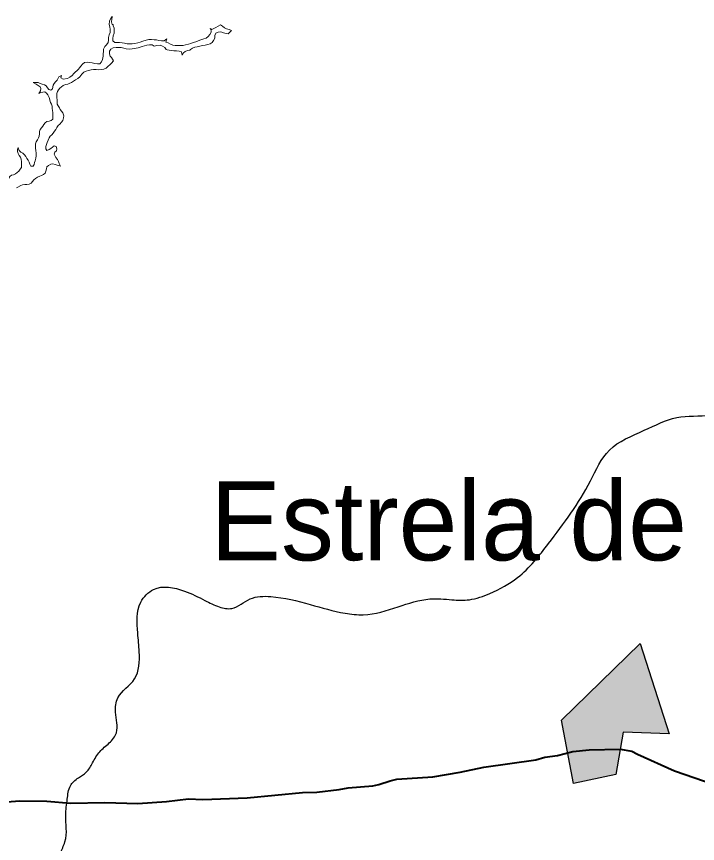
# Model space of a CAD drawing. Extents: x 553962 to 842807, y 8883888 to 9032388.
# Drawn here: x 740915 to 745215, y 8961096 to 8966320 of the extents above; entities that cross this region are included whole.
import ezdxf

# ---------------------------------------------------------------- set-up
doc = ezdxf.new("R2010")
doc.units = 0
doc.header["$LTSCALE"] = 200
for name, color, linetype, lineweight in [('12', 7, 'Continuous', 25), ('21', 7, 'Continuous', 25), ('24', 7, 'Continuous', 25), ('8', 7, 'Continuous', 13)]:
    doc.layers.add(name, color=color, linetype=linetype, lineweight=lineweight)
doc.layers.add('41', color=7, linetype='Continuous')

msp = doc.modelspace()

# ---------------------------------------------------------------- hatches: boundary and pattern name
at = {"layer": '21'}
msp.add_hatch(color=256, dxfattribs=at).paths.add_polyline_path([(744356.4, 8961874.7), (744853, 8962358.3), (745037.2, 8961789.1), (744746.3, 8961798.3), (744699.8, 8961530.9), (744432.2, 8961475.3)])

# ---------------------------------------------------------------- linework, layer by layer
at = {"layer": '12', "lineweight": 40}
for points in [[(740936, 8961365.4), (741106, 8961363.1), (741255.2, 8961350.5), (741473.6, 8961354.7), (741680.7, 8961348.7), (741862.6, 8961361.5), (742000.8, 8961377.5), (742091.8, 8961374.1), (742371.4, 8961382.9), (742720, 8961418.4), (742810.6, 8961420), (742952.1, 8961435.7), (743009.9, 8961446.4), (743164.6, 8961460), (743203.2, 8961467.8), (743274.7, 8961491.9), (743316.6, 8961501.9), (743544.7, 8961517.5), (743717.5, 8961546.2), (743866.4, 8961577.5), (744193.8, 8961624.7), (744252.3, 8961640.7), (744332.2, 8961650.4), (744428, 8961675.8), (744532, 8961687.5), (744726.7, 8961691.6), (744800.4, 8961679.5), (744837.6, 8961659.2), (745069.5, 8961555.1), (745320.6, 8961468.1)], [(739168.8, 8961271.6), (739303.4, 8961273.3), (739754.5, 8961306.8), (739829, 8961307.2), (739953.4, 8961299), (740034.8, 8961298.8), (740177.7, 8961306.9), (740305.3, 8961315.9), (740936, 8961365.4)]]:
    msp.add_lwpolyline(points, dxfattribs=at)
at = {"layer": '21'}
msp.add_lwpolyline([(744356.4, 8961874.7), (744853, 8962358.3), (745037.2, 8961789.1), (744746.3, 8961798.3), (744699.8, 8961530.9), (744432.2, 8961475.3)], close=True, dxfattribs=at)
at = {"layer": '24'}
msp.add_spline([(738367.7, 8959924.4), (738437.2, 8960071.1), (738471.9, 8960121.3), (738537.5, 8960171.6), (738630.2, 8960202.5), (738765.3, 8960248.8), (738950.5, 8960322.2), (739124.2, 8960357), (739313.4, 8960368.5), (739359.7, 8960368.5), (739506.3, 8960291.3), (739610.6, 8960229.5), (739660.8, 8960198.6), (739703.2, 8960210.2), (739761.1, 8960275.8), (739826.7, 8960310.6), (739919.4, 8960314.5), (740031.3, 8960372.4), (740096.9, 8960453.5), (740178, 8960523), (740239.7, 8960542.3), (740340.1, 8960557.8), (740509.9, 8960496), (740648.9, 8960465.1), (740753.1, 8960465.1), (740865, 8960488.3), (740926.8, 8960519.2), (741135.2, 8960677.5), (741193.1, 8960747.1), (741278, 8960812.7), (741293.5, 8960851.3), (741300.5, 8960850.1), (741255.5, 8960925.1), (741195.5, 8961035.2), (741220.5, 8961105.2), (741225.5, 8961275.2), (741235.5, 8961375.3), (741255.5, 8961460.3), (741305.5, 8961510.3), (741355.4, 8961545.3), (741395.4, 8961605.3), (741440.4, 8961675.3), (741500.4, 8961730.4), (741545.4, 8961795.4), (741540.4, 8961925.4), (741555.4, 8962015.5), (741660.3, 8962135.5), (741690.3, 8962305.5), (741680.3, 8962425.6), (741700.3, 8962620.6), (741780.3, 8962700.7), (741975.2, 8962690.7), (742105.2, 8962630.6), (742195.2, 8962590.6), (742275.1, 8962580.6), (742390.1, 8962640.6), (742520.1, 8962655.6), (742770, 8962605.6), (742989.9, 8962550.6), (743104.8, 8962540.6), (743324.8, 8962590.6), (743524.7, 8962640.6), (743664.7, 8962635.6), (743774.6, 8962635.6), (743904.6, 8962675.7), (744079.5, 8962775.7), (744274.5, 8962990.7), (744539.4, 8963385.9), (744659.3, 8963580.9), (744879.3, 8963706), (745084.2, 8963786), (745299.1, 8963801), (745444.1, 8963831), (745664, 8963901), (745943.9, 8964026.1), (746173.8, 8964201.1), (746393.8, 8964276.1), (746543.7, 8964266.1), (746708.6, 8964376.2), (746898.6, 8964536.2), (747118.5, 8964656.2), (747248.5, 8964676.2), (747398.4, 8964766.3), (747428.4, 8964831.3), (747488.4, 8964891.3), (747623.3, 8964991.3), (747863.3, 8965106.4), (747993.2, 8965146.4), (748133.2, 8965221.4), (748228.1, 8965321.5), (748358.1, 8965451.5)], degree=3, dxfattribs=at)
at = {"layer": '8'}
for points in [[(742097.3, 8966179), (742078.2, 8966172.8), (742062.1, 8966167.3), (742047.1, 8966161.4), (742031.5, 8966155.7), (742015.5, 8966149), (742000.5, 8966145), (741982.8, 8966140.7), (741968, 8966137), (741949.3, 8966136.8), (741933.5, 8966137), (741916.7, 8966137.2), (741901.4, 8966138.9), (741887.1, 8966146.3), (741872.6, 8966153.7), (741858.7, 8966159.4), (741864.6, 8966180), (741847.5, 8966167.9), (741830.3, 8966167.5), (741814.2, 8966170), (741799.2, 8966173.6), (741783.7, 8966174.2), (741767.1, 8966174.3), (741751.5, 8966174.3), (741733.9, 8966171), (741713, 8966164.8), (741696.2, 8966157.9), (741681.3, 8966153.5), (741663, 8966149), (741644.6, 8966147.8), (741629.2, 8966147.9), (741613, 8966148.3), (741597.5, 8966151.6), (741582.2, 8966153.9), (741566.3, 8966156.4), (741549.9, 8966156.8), (741534.8, 8966156.8), (741523.2, 8966166.6), (741523.2, 8966182.6), (741525.8, 8966197.6), (741531.8, 8966214.6), (741531.9, 8966232.4), (741530.6, 8966247.5), (741525.6, 8966262.2), (741526.2, 8966271.1), (741518.8, 8966271), (741515.7, 8966287), (741517.7, 8966302.8), (741518.6, 8966319.2), (741517.3, 8966320.4), (741516.6, 8966320.4), (741507.9, 8966306.2), (741501.3, 8966290.2), (741500.6, 8966269.5), (741505, 8966254.6), (741505.7, 8966237.5), (741505.6, 8966220.6), (741499.1, 8966204.3), (741496.4, 8966188.6), (741496.3, 8966171.9), (741494.6, 8966156.1), (741484, 8966141.9), (741472.5, 8966130.7), (741463.7, 8966115), (741462, 8966069.8)], [(742271.9, 8966231.9), (742256.9, 8966237.9), (742241.8, 8966242.3), (742227.6, 8966248.2), (742216, 8966259.5), (742202.9, 8966267.7), (742188.3, 8966258.8), (742173.8, 8966250.7), (742149.4, 8966238.1), (742138, 8966243.8), (742143.7, 8966233.2), (742144.1, 8966222.3), (742134.9, 8966206.7), (742125.5, 8966194.1), (742112.6, 8966183.6), (742097.3, 8966179)], [(741646.3, 8966116), (741683.9, 8966122), (741707.5, 8966131.5), (741722.7, 8966135.5), (741737.9, 8966139.5), (741753.8, 8966140.7), (741770.9, 8966141), (741784.5, 8966134), (741801, 8966138), (741821.3, 8966138.6), (741836.9, 8966134.1), (741851.2, 8966125.3), (741860.3, 8966112), (741865.3, 8966109.2), (741892.2, 8966106.8), (741908, 8966103.4), (741926.1, 8966102.7), (741941.9, 8966100.6), (741957.6, 8966098), (741961, 8966077.1), (741968.6, 8966090.1), (741980.8, 8966100.2), (741994.5, 8966106.7), (742009.4, 8966107), (742014.4, 8966111.7), (742026.6, 8966120.6), (742040.3, 8966127.1), (742056, 8966129.6), (742072.2, 8966134), (742090.4, 8966136.9), (742106, 8966140.4), (742122.5, 8966144), (742137.9, 8966147.6), (742149.5, 8966157.4), (742158.9, 8966169.5), (742166.5, 8966184.1), (742167.2, 8966201.1), (742174.6, 8966214.9), (742189.2, 8966222.7), (742205.2, 8966222.8), (742221.4, 8966216.5), (742230.7, 8966214.6), (742250.7, 8966210.2), (742271.9, 8966231.9)], [(741514.8, 8966061.5), (741506.5, 8966070), (741502.1, 8966085.5), (741503.2, 8966101.8), (741511.6, 8966114.3), (741525.5, 8966122.2), (741543.7, 8966125.5), (741558.8, 8966125.8), (741576.3, 8966124.4), (741593.3, 8966120.5), (741608.4, 8966116.1), (741625.8, 8966115.1), (741646.3, 8966116)], [(741462, 8966069.8), (741458.1, 8966049.6), (741450.7, 8966035.2), (741441, 8966022.1), (741425.7, 8966020.9), (741410.2, 8966023.5), (741392.9, 8966028), (741376.2, 8966031), (741360.4, 8966032.2), (741345.1, 8966029), (741331.8, 8966019.3), (741322, 8966007.6), (741312.2, 8965995.7), (741305.5, 8965988.2)], [(741517, 8966027.4), (741525.4, 8966037.7), (741527.7, 8966039.5), (741514.8, 8966061.5)], [(741206.7, 8965712.8), (741198.5, 8965722.8), (741190.5, 8965732.6), (741185.8, 8965744.6), (741178, 8965755.4), (741172.2, 8965767.3), (741171, 8965780.1), (741170.7, 8965794.1), (741170.4, 8965807.7), (741170.2, 8965820.4), (741170, 8965833.8), (741172.8, 8965846.3), (741180, 8965856.8), (741189.2, 8965867.2), (741198.5, 8965876.8), (741209.3, 8965885.2), (741224.7, 8965891.4), (741238.4, 8965893.3), (741248, 8965896.5), (741262.1, 8965904.1), (741274.7, 8965912.4), (741287.8, 8965920.3), (741301.6, 8965929.5), (741314.9, 8965940.2), (741328.3, 8965955.9), (741339.5, 8965969.4), (741354.8, 8965976.1), (741369.8, 8965979.8), (741385.4, 8965983.7), (741402.1, 8965984.8), (741417.2, 8965984.8), (741432.6, 8965984.7), (741449.7, 8965984.9), (741466, 8965988.2), (741480.2, 8965994), (741517, 8966027.4)], [(741305.5, 8965988.2), (741277.6, 8965960), (741265.8, 8965947.8), (741251.5, 8965937.3), (741237.4, 8965929.7), (741210.5, 8965923.9), (741194.2, 8965933.7), (741198.8, 8965946.9), (741182, 8965938.7), (741170.8, 8965918.1), (741161.2, 8965908.4), (741153.1, 8965898.2), (741146.5, 8965886.9), (741141.4, 8965864.5), (741131.5, 8965855.9), (741119, 8965859.5), (741110.1, 8965870), (741103.1, 8965881.8), (741091.5, 8965889.9), (741077.1, 8965892.7), (741064.8, 8965897.5), (741052.5, 8965902.6), (741039, 8965902.6), (741029.6, 8965903.2), (741020.2, 8965903.2), (741039.8, 8965892.1), (741052, 8965884.5), (741063.8, 8965877), (741068.4, 8965865.2), (741065.4, 8965851.9), (741055.1, 8965833.9), (741067.8, 8965840.2), (741080.4, 8965842.9), (741093.2, 8965843.7), (741104.4, 8965836.5), (741113.1, 8965825.6), (741121.2, 8965808.8)], [(741121.2, 8965808.8), (741129.8, 8965777.1), (741135, 8965765.7), (741139.3, 8965753.6), (741140.8, 8965738.8), (741142, 8965726.2), (741143.4, 8965713.7), (741144.6, 8965698.6), (741144.9, 8965685.1), (741143.9, 8965672), (741133.8, 8965663.2), (741121, 8965659.6), (741107.2, 8965656.8), (741095.5, 8965649.5), (741087.8, 8965638.6), (741080.8, 8965627.8), (741072.7, 8965618), (741063.4, 8965607.4), (741060.3, 8965593.5), (741060.5, 8965579.1), (741057.9, 8965564.9), (741052.8, 8965553.1), (741047.5, 8965540.8), (741039.9, 8965528.9), (741035.7, 8965515.8), (741034.1, 8965501.4), (741033.9, 8965488.4), (741035.9, 8965474), (741038.2, 8965457.7), (741039.1, 8965440.9), (741037, 8965426.1), (741032.6, 8965409.5), (741028.9, 8965397.5), (741026, 8965385.1), (741019.2, 8965374.4), (741004.8, 8965375.5), (740999.2, 8965387.6), (740994.5, 8965400.6), (740988, 8965413.2), (740979.5, 8965424.1), (740973.4, 8965435.5), (740966.1, 8965445.9), (740954.2, 8965457.3), (740941.8, 8965463.7), (740931.6, 8965474.5), (740928.3, 8965484.7), (740926.4, 8965492.7), (740921.6, 8965480.4), (740921.9, 8965467.8), (740925, 8965455.2), (740931.8, 8965443), (740939.3, 8965431.4), (740944.9, 8965419.8), (740946.1, 8965402.6)], [(741152.2, 8965450.8), (741157.3, 8965462.7), (741167.4, 8965470.9), (741170.2, 8965483.6), (741165, 8965498.4), (741152.3, 8965502.6), (741142.2, 8965494.8), (741131.2, 8965486.6), (741120.2, 8965480.6), (741107.3, 8965475), (741099.6, 8965485), (741099.5, 8965498.7), (741104.2, 8965512.5), (741109.5, 8965525), (741114.5, 8965539.4), (741121.4, 8965553.3), (741128.4, 8965564.2), (741137.4, 8965573.6), (741146.2, 8965584.1), (741155.4, 8965595.8), (741163.5, 8965606.3), (741170, 8965618.9), (741178.8, 8965631.7), (741188.7, 8965640.2), (741199.5, 8965652.1), (741206.6, 8965663.4), (741211.8, 8965679.5), (741213.5, 8965694), (741206.7, 8965712.8)], [(740915.2, 8965238.3), (740915.6, 8965238.6), (740923, 8965241.7), (740941.4, 8965252.2), (740952.7, 8965257.7), (740967.6, 8965259.3), (740980.3, 8965259.8), (740993.8, 8965261.6), (741006.5, 8965267.8), (741015.5, 8965277.3), (741025.2, 8965289.2), (741034.8, 8965297.4), (741047.9, 8965305.2), (741061.7, 8965312.7), (741073.7, 8965316.4), (741085.5, 8965322.7), (741096.1, 8965331.5), (741101.1, 8965343.1), (741103.6, 8965358.3), (741107.4, 8965370.6), (741116.2, 8965380.1), (741131.2, 8965388.4), (741144.2, 8965389.5), (741160, 8965385.9), (741172.2, 8965381.8), (741181.2, 8965379.3), (741188, 8965377), (741192.5, 8965374.6), (741183.5, 8965392.5), (741180.1, 8965405.1), (741174, 8965416.2), (741164.2, 8965429), (741152.2, 8965450.8)], [(740946.1, 8965402.6), (740945.7, 8965366.4), (740938.8, 8965355.9), (740930.3, 8965344.2), (740920, 8965335.3), (740907.7, 8965325.7), (740895.1, 8965320.3), (740882.7, 8965318.8), (740872.8, 8965309.6), (740865.8, 8965298.9), (740857.6, 8965289.2), (740848.2, 8965280.8), (740839.3, 8965271.4), (740828.2, 8965261.6), (740816.1, 8965252.5), (740806.7, 8965241.4), (740803.9, 8965239.1)]]:
    msp.add_lwpolyline(points, dxfattribs=at)

# ---------------------------------------------------------------- texts
at = {"layer": '41'}
msp.add_text('Estrela de Alagoas', height=500, dxfattribs=at).set_placement((742139.2, 8962884.6))

doc.saveas('drawing.dxf')
